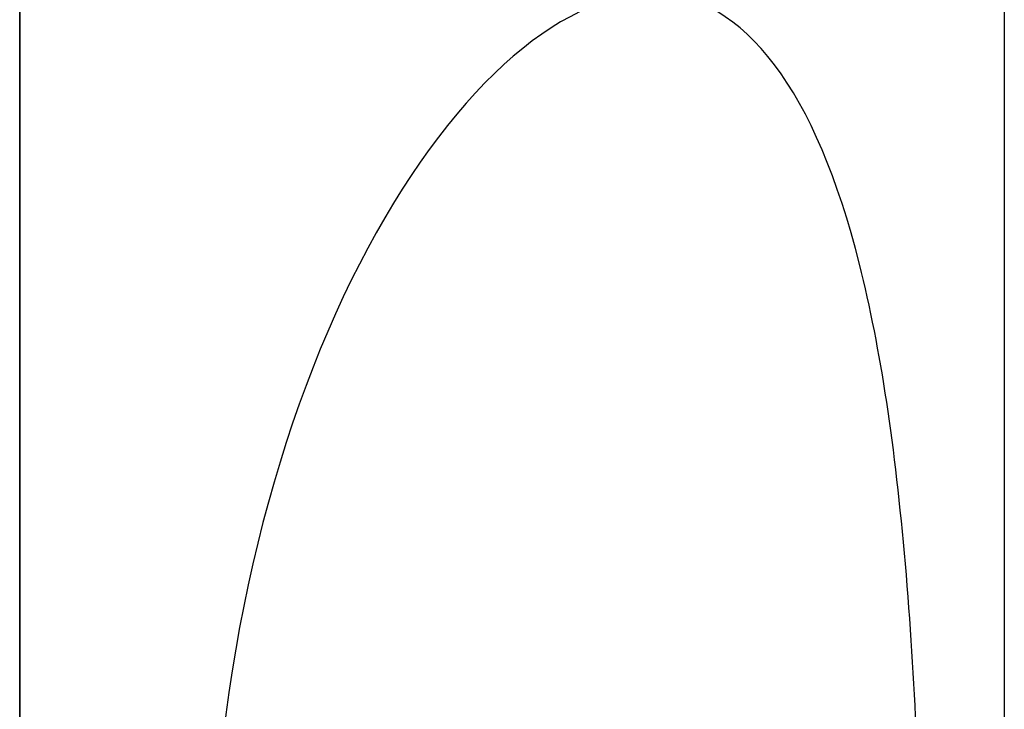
# Model space of a CAD drawing. Header units: millimetres. Extents: x 0 to 322, y -110 to 60.
# Tile 619 of 1056: x 285.08 to 285.4, y -83.43 to -83.205. Entities that reach past the tile are written whole.
import ezdxf

# ---------------------------------------------------------------- set-up
doc = ezdxf.new("R2010")
doc.units = ezdxf.units.MM
doc.layers.add('Layer 01', color=18, linetype='Continuous', true_color=0x000000)

msp = doc.modelspace()

# ---------------------------------------------------------------- linework, layer by layer
at = {"layer": 'Layer 01'}
msp.add_line((285.4, -74.79688, 18.5), (285.4, -84.49688, 18.5), dxfattribs=at)
for points in [[(285.08, -85.2, 27.3), (285.08, -81.95, 27.3), (285.08, -78.7, 27.3)], [(285.08, -85.2, 27.75), (285.08, -82, 27.75), (285.08, -78.8, 27.75)], [(285.08, -83.2, 27.7), (285.08, -83.58333, 27.7), (285.08, -83.96667, 27.7)], [(285.08, -83.96667, 27.35), (285.08, -83.58333, 27.35), (285.08, -83.2, 27.35)]]:
    msp.add_open_spline(points, degree=2, dxfattribs=at)
for points, knots in [([(285.28559, -83.19688, 19.07457), (285.25516, -83.19688, 19.14795), (285.21909, -83.22904, 19.21636), (285.1617, -83.34051, 19.3132), (285.14268, -83.41845, 19.34008), (285.14268, -83.49688, 19.34008)], [0, 0, 0, 0, 0.2423268, 0.2423268, 0.4846536, 0.4846536, 0.4846536, 0.4846536]), ([(285.37251, -83.49688, 18.78585), (285.37259, -83.45682, 18.78546), (285.37116, -83.42052, 18.79318), (285.36455, -83.34416, 18.8246), (285.35994, -83.31273, 18.84551), (285.33898, -83.22911, 18.9272), (285.31571, -83.19688, 19.00195), (285.28559, -83.19688, 19.07457)], [0, 0, 0, 0, 0.1200288, 0.1200288, 0.2400576, 0.2400576, 0.4801152, 0.4801152, 0.4801152, 0.4801152])]:
    msp.add_open_spline(points, degree=3, knots=knots, dxfattribs=at)

doc.saveas('drawing.dxf')
